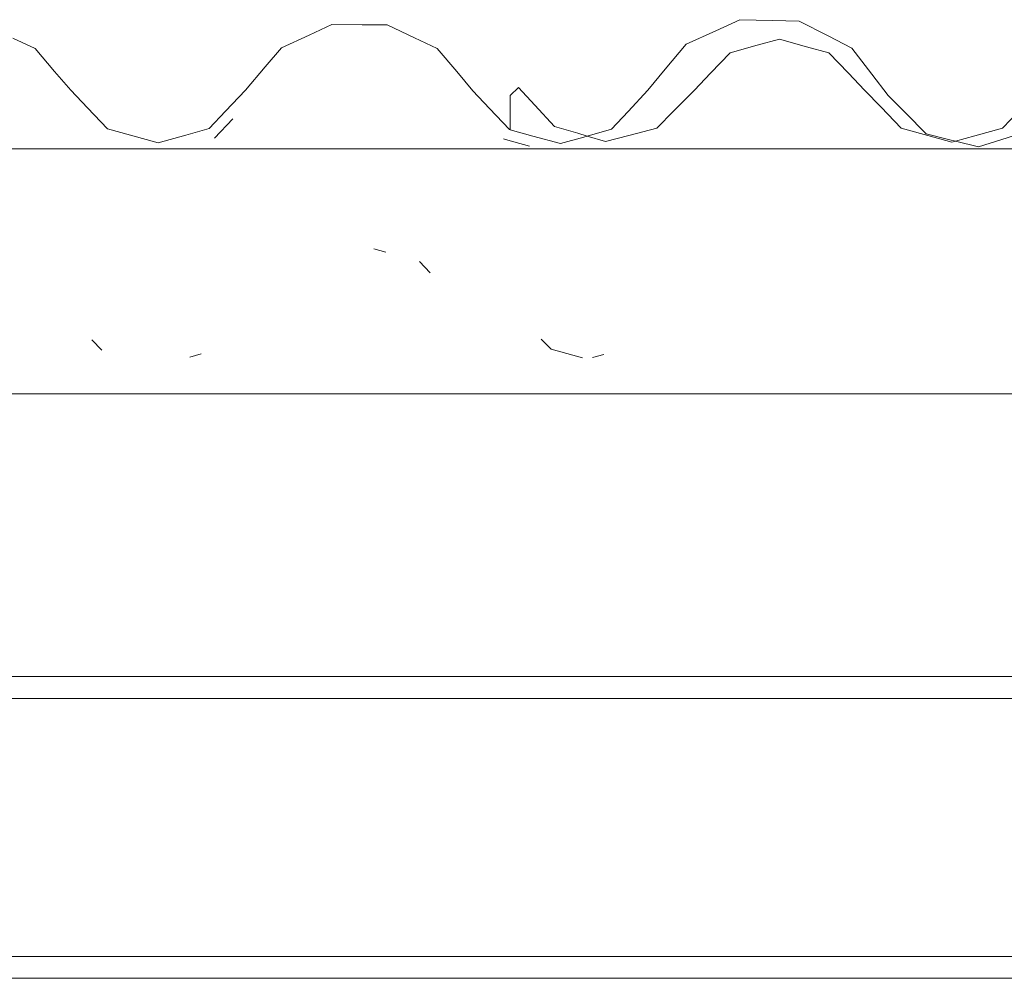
# Model space of a CAD drawing. Header units: millimetres. Extents: x -16331 to -10174, y -4135 to -3584.
# Tile 385 of 456: x -10215.77 to -10213.97, y -4003.32 to -4001.57. Entities that reach past the tile are written whole.
import ezdxf

# ---------------------------------------------------------------- set-up
doc = ezdxf.new("R2010")
doc.units = ezdxf.units.MM
for name, color, linetype, lineweight in [('DI-Elementos externos em corte', 9, 'Continuous', 18), ('DI-Elementos externos em vista', 9, 'Continuous', 5), ('IFC-IfcRoof-Contorno', 250, 'Continuous', 5)]:
    doc.layers.add(name, color=color, linetype=linetype, lineweight=lineweight)

msp = doc.modelspace()

# ---------------------------------------------------------------- linework, layer by layer
at = {"layer": 'DI-Elementos externos em corte'}
for p, q in [((-10214.4492, -4001.5671), (-10214.4937, -4001.5874)), ((-10214.3898, -4001.5685), (-10214.4492, -4001.5671)), ((-10214.341, -4001.5696), (-10214.3898, -4001.5685)), ((-10214.288, -4001.5967), (-10214.341, -4001.5696)), ((-10215.1959, -4001.5762), (-10215.2374, -4001.5953)), ((-10215.1405, -4001.5764), (-10215.1959, -4001.5762)), ((-10215.0949, -4001.5766), (-10215.1405, -4001.5764)), ((-10215.0447, -4001.6002), (-10215.0949, -4001.5766)), ((-10214.4937, -4001.5874), (-10214.5479, -4001.6121)), ((-10215.7387, -4001.6198), (-10215.7797, -4001.6008)), ((-10215.2374, -4001.5953), (-10215.2878, -4001.6185)), ((-10215.0034, -4001.6196), (-10215.0447, -4001.6002)), ((-10214.377, -4001.6028), (-10214.4178, -4001.614)), ((-10214.3274, -4001.6165), (-10214.377, -4001.6028)), ((-10214.2444, -4001.619), (-10214.288, -4001.5967)), ((-10215.703, -4001.6617), (-10215.7387, -4001.6198)), ((-10215.2878, -4001.6185), (-10215.3176, -4001.6535)), ((-10214.9675, -4001.6622), (-10215.0034, -4001.6196)), ((-10214.5479, -4001.6121), (-10214.5861, -4001.6579)), ((-10214.4674, -4001.6277), (-10214.5032, -4001.665)), ((-10214.4178, -4001.614), (-10214.4674, -4001.6277)), ((-10214.2866, -4001.6277), (-10214.3274, -4001.6165)), ((-10214.2508, -4001.665), (-10214.2866, -4001.6277)), ((-10214.2083, -4001.6665), (-10214.2444, -4001.619)), ((-10215.6735, -4001.6963), (-10215.703, -4001.6617)), ((-10215.3176, -4001.6535), (-10215.3538, -4001.6958)), ((-10214.9379, -4001.6973), (-10214.9675, -4001.6622)), ((-10214.5861, -4001.6579), (-10214.6177, -4001.6958)), ((-10214.5032, -4001.665), (-10214.5327, -4001.6958)), ((-10214.2212, -4001.6958), (-10214.2508, -4001.665)), ((-10214.1784, -4001.7057), (-10214.2083, -4001.6665)), ((-10215.6431, -4001.7282), (-10215.6735, -4001.6963)), ((-10215.3538, -4001.6958), (-10215.3902, -4001.7343)), ((-10214.9075, -4001.7295), (-10214.9379, -4001.6973)), ((-10214.8547, -4001.6909), (-10214.8694, -4001.7059)), ((-10214.8246, -4001.7234), (-10214.8547, -4001.6909)), ((-10214.6177, -4001.6958), (-10214.654, -4001.7348)), ((-10214.5327, -4001.6958), (-10214.5701, -4001.7338)), ((-10214.1909, -4001.7274), (-10214.2212, -4001.6958)), ((-10214.1467, -4001.7376), (-10214.1784, -4001.7057)), ((-10215.6066, -4001.7667), (-10215.6431, -4001.7282)), ((-10215.3902, -4001.7343), (-10215.4205, -4001.7663)), ((-10214.8709, -4001.7682), (-10214.9075, -4001.7295)), ((-10214.7884, -4001.7626), (-10214.8246, -4001.7234)), ((-10214.654, -4001.7348), (-10214.6841, -4001.7672)), ((-10214.5701, -4001.7338), (-10214.6012, -4001.7654)), ((-10214.1543, -4001.7655), (-10214.1909, -4001.7274)), ((-10214.1087, -4001.776), (-10214.1467, -4001.7376)), ((-10213.9384, -4001.7338), (-10213.9688, -4001.7655)), ((-10215.4104, -4001.7838), (-10215.3768, -4001.7484)), ((-10215.5643, -4001.7784), (-10215.6066, -4001.7667)), ((-10215.4205, -4001.7663), (-10215.4627, -4001.7782)), ((-10214.8694, -4001.7686), (-10214.8709, -4001.7682)), ((-10214.8284, -4001.7799), (-10214.8694, -4001.7686)), ((-10214.746, -4001.775), (-10214.7884, -4001.7626)), ((-10214.6841, -4001.7672), (-10214.7288, -4001.78)), ((-10214.6012, -4001.7654), (-10214.6524, -4001.7788)), ((-10214.1121, -4001.7771), (-10214.1543, -4001.7655)), ((-10213.9688, -4001.7655), (-10214.0194, -4001.7794)), ((-10213.9192, -4001.7702), (-10213.9704, -4001.7863)), ((-10215.5135, -4001.7924), (-10215.5643, -4001.7784)), ((-10215.4627, -4001.7782), (-10215.5135, -4001.7924)), ((-10214.8817, -4001.7852), (-10214.8694, -4001.7886)), ((-10214.8694, -4001.7886), (-10214.8452, -4001.7953)), ((-10214.7774, -4001.7939), (-10214.8284, -4001.7799)), ((-10214.7349, -4001.7818), (-10214.7774, -4001.7939)), ((-10214.7288, -4001.78), (-10214.746, -4001.775)), ((-10214.7288, -4001.78), (-10214.7349, -4001.7818)), ((-10214.6951, -4001.7899), (-10214.7288, -4001.78)), ((-10214.6524, -4001.7788), (-10214.6951, -4001.7899)), ((-10214.1058, -4001.7789), (-10214.1121, -4001.7771)), ((-10214.0652, -4001.7868), (-10214.1087, -4001.776)), ((-10214.0616, -4001.7911), (-10214.1058, -4001.7789)), ((-10214.0551, -4001.7893), (-10214.0652, -4001.7868)), ((-10214.0551, -4001.7893), (-10214.0616, -4001.7911)), ((-10214.0194, -4001.7794), (-10214.0551, -4001.7893)), ((-10214.0131, -4001.7997), (-10214.0551, -4001.7893)), ((-10213.9704, -4001.7863), (-10214.0131, -4001.7997)), ((-10215.5058, -4001.8034), (-10215.7906, -4001.8034)), ((-10215.2308, -4001.8034), (-10215.5058, -4001.8034)), ((-10215.153, -4001.8034), (-10215.2308, -4001.8034)), ((-10215.0612, -4001.8034), (-10215.153, -4001.8034)), ((-10214.8378, -4001.8034), (-10215.0612, -4001.8034)), ((-10214.8452, -4001.7953), (-10214.8344, -4001.7983)), ((-10214.759, -4001.8034), (-10214.8378, -4001.8034)), ((-10214.5186, -4001.8034), (-10214.759, -4001.8034)), ((-10214.516, -4001.8034), (-10214.5186, -4001.8034)), ((-10214.4605, -4001.8034), (-10214.516, -4001.8034)), ((-10214.4388, -4001.8034), (-10214.4605, -4001.8034)), ((-10214.3597, -4001.8034), (-10214.4388, -4001.8034)), ((-10214.3322, -4001.8034), (-10214.3597, -4001.8034)), ((-10214.2378, -4001.8034), (-10214.3322, -4001.8034)), ((-10214.2318, -4001.8034), (-10214.2378, -4001.8034)), ((-10214.0821, -4001.8034), (-10214.2318, -4001.8034)), ((-10213.7829, -4001.8034), (-10214.0821, -4001.8034))]:
    msp.add_line(p, q, dxfattribs=at)
at = {"layer": 'DI-Elementos externos em corte', "lineweight": 5}
for p, q in [((-10214.4492, -4001.5671), (-10214.4937, -4001.5874)), ((-10214.3898, -4001.5685), (-10214.4492, -4001.5671)), ((-10214.341, -4001.5696), (-10214.3898, -4001.5685)), ((-10214.288, -4001.5967), (-10214.341, -4001.5696)), ((-10215.1959, -4001.5762), (-10215.2374, -4001.5953)), ((-10215.1405, -4001.5764), (-10215.1959, -4001.5762)), ((-10215.0949, -4001.5766), (-10215.1405, -4001.5764)), ((-10215.0447, -4001.6002), (-10215.0949, -4001.5766)), ((-10214.4937, -4001.5874), (-10214.5479, -4001.6121)), ((-10215.7387, -4001.6198), (-10215.7797, -4001.6008)), ((-10215.2374, -4001.5953), (-10215.2878, -4001.6185)), ((-10215.0034, -4001.6196), (-10215.0447, -4001.6002)), ((-10214.377, -4001.6028), (-10214.4178, -4001.614)), ((-10214.3274, -4001.6165), (-10214.377, -4001.6028)), ((-10214.2444, -4001.619), (-10214.288, -4001.5967)), ((-10215.703, -4001.6617), (-10215.7387, -4001.6198)), ((-10215.2878, -4001.6185), (-10215.3176, -4001.6535)), ((-10214.9675, -4001.6622), (-10215.0034, -4001.6196)), ((-10214.5479, -4001.6121), (-10214.5861, -4001.6579)), ((-10214.4674, -4001.6277), (-10214.5032, -4001.665)), ((-10214.4178, -4001.614), (-10214.4674, -4001.6277)), ((-10214.2866, -4001.6277), (-10214.3274, -4001.6165)), ((-10214.2508, -4001.665), (-10214.2866, -4001.6277)), ((-10214.2083, -4001.6665), (-10214.2444, -4001.619)), ((-10215.6735, -4001.6963), (-10215.703, -4001.6617)), ((-10215.3176, -4001.6535), (-10215.3538, -4001.6958)), ((-10214.9379, -4001.6973), (-10214.9675, -4001.6622)), ((-10214.5861, -4001.6579), (-10214.6177, -4001.6958)), ((-10214.5032, -4001.665), (-10214.5327, -4001.6958)), ((-10214.2212, -4001.6958), (-10214.2508, -4001.665)), ((-10214.1784, -4001.7057), (-10214.2083, -4001.6665)), ((-10215.6431, -4001.7282), (-10215.6735, -4001.6963)), ((-10215.3538, -4001.6958), (-10215.3902, -4001.7343)), ((-10214.9075, -4001.7295), (-10214.9379, -4001.6973)), ((-10214.8547, -4001.6909), (-10214.8694, -4001.7059)), ((-10214.8246, -4001.7234), (-10214.8547, -4001.6909)), ((-10214.6177, -4001.6958), (-10214.654, -4001.7348)), ((-10214.5327, -4001.6958), (-10214.5701, -4001.7338)), ((-10214.1909, -4001.7274), (-10214.2212, -4001.6958)), ((-10214.1467, -4001.7376), (-10214.1784, -4001.7057)), ((-10215.6066, -4001.7667), (-10215.6431, -4001.7282)), ((-10215.3902, -4001.7343), (-10215.4205, -4001.7663)), ((-10214.8709, -4001.7682), (-10214.9075, -4001.7295)), ((-10214.7884, -4001.7626), (-10214.8246, -4001.7234)), ((-10214.654, -4001.7348), (-10214.6841, -4001.7672)), ((-10214.5701, -4001.7338), (-10214.6012, -4001.7654)), ((-10214.1543, -4001.7655), (-10214.1909, -4001.7274)), ((-10214.1087, -4001.776), (-10214.1467, -4001.7376)), ((-10213.9384, -4001.7338), (-10213.9688, -4001.7655)), ((-10215.4104, -4001.7838), (-10215.3768, -4001.7484)), ((-10215.5643, -4001.7784), (-10215.6066, -4001.7667)), ((-10215.4205, -4001.7663), (-10215.4627, -4001.7782)), ((-10214.8694, -4001.7686), (-10214.8709, -4001.7682)), ((-10214.8284, -4001.7799), (-10214.8694, -4001.7686)), ((-10214.746, -4001.775), (-10214.7884, -4001.7626)), ((-10214.6841, -4001.7672), (-10214.7288, -4001.78)), ((-10214.6012, -4001.7654), (-10214.6524, -4001.7788)), ((-10214.1121, -4001.7771), (-10214.1543, -4001.7655)), ((-10213.9688, -4001.7655), (-10214.0194, -4001.7794)), ((-10213.9192, -4001.7702), (-10213.9704, -4001.7863)), ((-10215.5135, -4001.7924), (-10215.5643, -4001.7784)), ((-10215.4627, -4001.7782), (-10215.5135, -4001.7924)), ((-10214.8817, -4001.7852), (-10214.8694, -4001.7886)), ((-10214.8694, -4001.7886), (-10214.8452, -4001.7953)), ((-10214.7774, -4001.7939), (-10214.8284, -4001.7799)), ((-10214.7349, -4001.7818), (-10214.7774, -4001.7939)), ((-10214.7288, -4001.78), (-10214.746, -4001.775)), ((-10214.7288, -4001.78), (-10214.7349, -4001.7818)), ((-10214.6951, -4001.7899), (-10214.7288, -4001.78)), ((-10214.6524, -4001.7788), (-10214.6951, -4001.7899)), ((-10214.1058, -4001.7789), (-10214.1121, -4001.7771)), ((-10214.0652, -4001.7868), (-10214.1087, -4001.776)), ((-10214.0616, -4001.7911), (-10214.1058, -4001.7789)), ((-10214.0551, -4001.7893), (-10214.0652, -4001.7868)), ((-10214.0551, -4001.7893), (-10214.0616, -4001.7911)), ((-10214.0194, -4001.7794), (-10214.0551, -4001.7893)), ((-10214.0131, -4001.7997), (-10214.0551, -4001.7893)), ((-10213.9704, -4001.7863), (-10214.0131, -4001.7997)), ((-10215.5058, -4001.8034), (-10215.7906, -4001.8034)), ((-10215.2308, -4001.8034), (-10215.5058, -4001.8034)), ((-10215.153, -4001.8034), (-10215.2308, -4001.8034)), ((-10215.0612, -4001.8034), (-10215.153, -4001.8034)), ((-10214.8378, -4001.8034), (-10215.0612, -4001.8034)), ((-10214.8452, -4001.7953), (-10214.8344, -4001.7983)), ((-10214.759, -4001.8034), (-10214.8378, -4001.8034)), ((-10214.5186, -4001.8034), (-10214.759, -4001.8034)), ((-10214.516, -4001.8034), (-10214.5186, -4001.8034)), ((-10214.4605, -4001.8034), (-10214.516, -4001.8034)), ((-10214.4388, -4001.8034), (-10214.4605, -4001.8034)), ((-10214.3597, -4001.8034), (-10214.4388, -4001.8034)), ((-10214.3322, -4001.8034), (-10214.3597, -4001.8034)), ((-10214.2378, -4001.8034), (-10214.3322, -4001.8034)), ((-10214.2318, -4001.8034), (-10214.2378, -4001.8034)), ((-10214.0821, -4001.8034), (-10214.2318, -4001.8034)), ((-10213.7829, -4001.8034), (-10214.0821, -4001.8034))]:
    msp.add_line(p, q, dxfattribs=at)
at = {"layer": 'DI-Elementos externos em vista'}
for p, q in [((-10214.8694, -4001.7059), (-10214.8694, -4001.7686)), ((-10215.3768, -4001.7484), (-10215.4104, -4001.7838)), ((-10214.8694, -4001.7886), (-10214.8817, -4001.7852)), ((-10214.8344, -4001.7983), (-10214.8694, -4001.7886)), ((-10215.1193, -4001.9863), (-10215.0971, -4001.9925)), ((-10215.0355, -4002.0097), (-10215.0162, -4002.0301)), ((-10214.8128, -4002.1516), (-10214.7948, -4002.1699)), ((-10215.6347, -4002.1529), (-10215.6169, -4002.1717)), ((-10214.7948, -4002.1699), (-10214.7374, -4002.1856)), ((-10215.4558, -4002.1842), (-10215.4352, -4002.1785)), ((-10214.7193, -4002.1852), (-10214.6985, -4002.1793)), ((-10216.0524, -4002.2518), (-10215.5408, -4002.2518)), ((-10215.5408, -4002.2518), (-10215.4866, -4002.2518)), ((-10215.4866, -4002.2518), (-10215.3286, -4002.2518)), ((-10215.3286, -4002.2518), (-10214.8064, -4002.2518)), ((-10214.8064, -4002.2518), (-10214.7472, -4002.2518)), ((-10214.7472, -4002.2518), (-10214.7321, -4002.2518)), ((-10214.7321, -4002.2518), (-10214.7149, -4002.2518)), ((-10214.7149, -4002.2518), (-10214.6667, -4002.2518)), ((-10214.6667, -4002.2518), (-10214.086, -4002.2518)), ((-10214.086, -4002.2518), (-10214.0589, -4002.2518)), ((-10214.0589, -4002.2518), (-10214.0361, -4002.2518)), ((-10214.0361, -4002.2518), (-10213.983, -4002.2518)), ((-10213.983, -4002.2518), (-10213.3569, -4002.2518)), ((-10206.1346, -4002.7687), (-10217.0546, -4002.7687)), ((-10217.0542, -4002.8087), (-10206.1346, -4002.8087)), ((-10206.1346, -4003.2807), (-10217.0546, -4003.2807)), ((-10217.0542, -4003.3207), (-10206.1346, -4003.3207))]:
    msp.add_line(p, q, dxfattribs=at)
at = {"layer": 'IFC-IfcRoof-Contorno', "lineweight": 5}
for p, q in [((-10214.8694, -4001.7059), (-10214.8694, -4001.7686)), ((-10215.3768, -4001.7484), (-10215.4104, -4001.7838)), ((-10214.8694, -4001.7886), (-10214.8817, -4001.7852)), ((-10214.8344, -4001.7983), (-10214.8694, -4001.7886)), ((-10215.1193, -4001.9863), (-10215.0971, -4001.9925)), ((-10215.0355, -4002.0097), (-10215.0162, -4002.0301)), ((-10214.8128, -4002.1516), (-10214.7948, -4002.1699)), ((-10215.6347, -4002.1529), (-10215.6169, -4002.1717)), ((-10214.7948, -4002.1699), (-10214.7374, -4002.1856)), ((-10215.4558, -4002.1842), (-10215.4352, -4002.1785)), ((-10214.7193, -4002.1852), (-10214.6985, -4002.1793)), ((-10216.0524, -4002.2518), (-10215.5408, -4002.2518)), ((-10215.5408, -4002.2518), (-10215.4866, -4002.2518)), ((-10215.4866, -4002.2518), (-10215.3286, -4002.2518)), ((-10215.3286, -4002.2518), (-10214.8064, -4002.2518)), ((-10214.8064, -4002.2518), (-10214.7472, -4002.2518)), ((-10214.7472, -4002.2518), (-10214.7321, -4002.2518)), ((-10214.7321, -4002.2518), (-10214.7149, -4002.2518)), ((-10214.7149, -4002.2518), (-10214.6667, -4002.2518)), ((-10214.6667, -4002.2518), (-10214.086, -4002.2518)), ((-10214.086, -4002.2518), (-10214.0589, -4002.2518)), ((-10214.0589, -4002.2518), (-10214.0361, -4002.2518)), ((-10214.0361, -4002.2518), (-10213.983, -4002.2518)), ((-10213.983, -4002.2518), (-10213.3569, -4002.2518)), ((-10206.1346, -4002.7687), (-10217.0546, -4002.7687)), ((-10217.0542, -4002.8087), (-10206.1346, -4002.8087)), ((-10206.1346, -4003.2807), (-10217.0546, -4003.2807)), ((-10217.0542, -4003.3207), (-10206.1346, -4003.3207))]:
    msp.add_line(p, q, dxfattribs=at)

doc.saveas('drawing.dxf')
